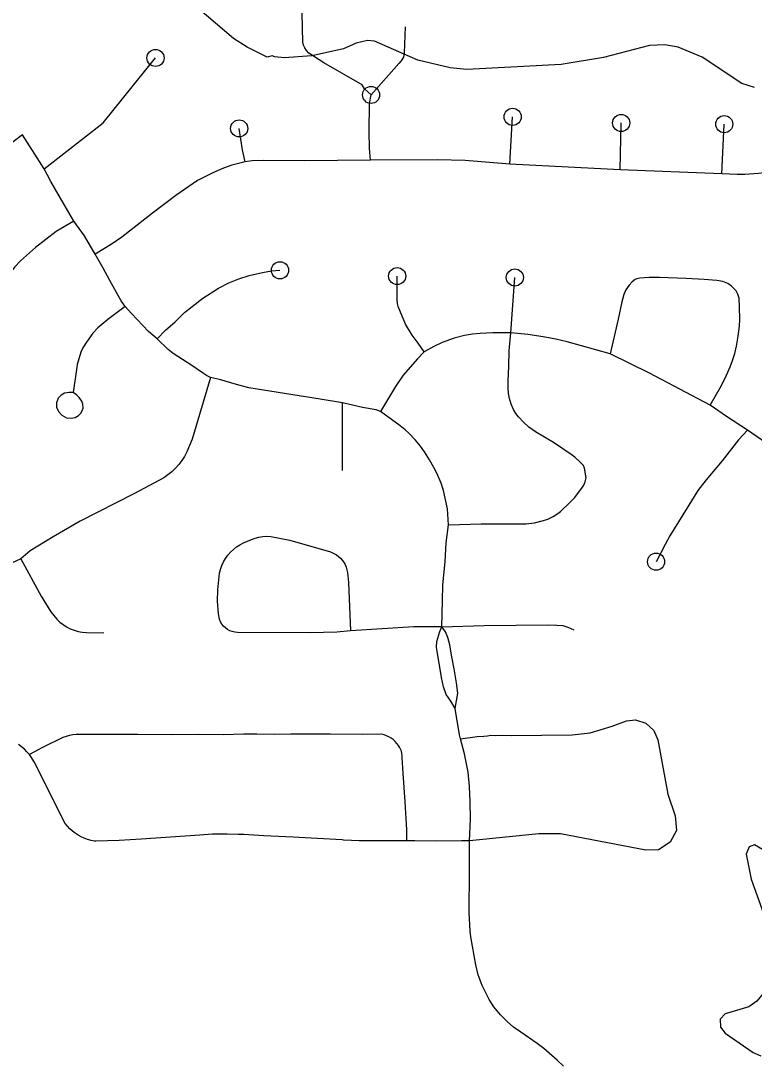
# Model space of a CAD drawing. Extents: x -19 to 366, y -4 to 359.
# Drawn here: x 146.019 to 146.424, y 191.897 to 192.473 of the extents above; entities that cross this region are included whole.
import ezdxf

# ---------------------------------------------------------------- set-up
doc = ezdxf.new("R2010")
doc.units = 0
for name, color, linetype in [('Level 33', 7, 'Continuous'), ('Level 35', 7, 'Continuous'), ('Level 60', 7, 'Continuous')]:
    doc.layers.add(name, color=color, linetype=linetype)

msp = doc.modelspace()

# ---------------------------------------------------------------- linework, layer by layer
at = {"layer": 'Level 33'}
for points in [[(146.21233, 192.43154), (146.2087, 192.43495), (146.20741, 192.4371), (146.18625, 192.44936), (146.17792, 192.45461), (146.17662, 192.45602), (146.17562, 192.45766), (146.17496, 192.45912), (146.17461, 192.46078), (146.1742, 192.47683)], [(146.23127, 192.46917), (146.23073, 192.45479), (146.23018, 192.45244), (146.22899, 192.45033), (146.22778, 192.44884), (146.21233, 192.43154)], [(146.0315, 192.39072), (146.06423, 192.41603), (146.09307, 192.45198)], [(146.21208, 192.39555), (146.21144, 192.40211), (146.21129, 192.41119), (146.21146, 192.42679), (146.21233, 192.43154)], [(146.28905, 192.39326), (146.29064, 192.41943)], [(146.35004, 192.3902), (146.35066, 192.41604)], [(146.40636, 192.38785), (146.40771, 192.41535)], [(146.01948, 192.4094), (145.98468, 192.38351), (145.95381, 192.35127), (145.9449, 192.34457), (145.93599, 192.34131)], [(146.0315, 192.39072), (146.01948, 192.4094)], [(146.1426, 192.39457), (146.14129, 192.40125), (146.13939, 192.41302)], [(146.0479, 192.3618), (146.03517, 192.38375), (146.0315, 192.39072)], [(146.1426, 192.39457), (146.13529, 192.39271), (146.1307, 192.39102), (146.12483, 192.3885), (146.11632, 192.38414), (146.10427, 192.37588), (146.09135, 192.36613), (146.07441, 192.35291), (146.06912, 192.34924), (146.05972, 192.34358)], [(146.21208, 192.39555), (146.17558, 192.39511), (146.15267, 192.39536), (146.14661, 192.39517), (146.1426, 192.39457)], [(146.28905, 192.39326), (146.26431, 192.39536), (146.24912, 192.39563), (146.21208, 192.39555)], [(146.35004, 192.3902), (146.28905, 192.39326)], [(146.40636, 192.38785), (146.35004, 192.3902)], [(146.54223, 192.3625), (146.527, 192.36713), (146.50333, 192.37561), (146.48395, 192.38196), (146.47132, 192.38639), (146.4592, 192.38937), (146.45295, 192.39008), (146.44652, 192.39021), (146.44215, 192.38994), (146.42669, 192.38818), (146.41899, 192.38759), (146.41477, 192.38755), (146.40636, 192.38785)], [(146.0479, 192.3618), (146.03822, 192.35598), (146.02674, 192.34709), (146.01844, 192.33972), (146.01536, 192.33652), (146.00233, 192.31989), (145.99975, 192.31613), (145.99703, 192.3113), (145.98951, 192.29562), (145.986, 192.28656), (145.98438, 192.28045), (145.98056, 192.26797)], [(146.05972, 192.34358), (146.05386, 192.35356), (146.0479, 192.3618)], [(146.07636, 192.31455), (146.07411, 192.31776), (146.07246, 192.32061), (146.06779, 192.32888), (146.0642, 192.33574), (146.05972, 192.34358)], [(146.09395, 192.29662), (146.09861, 192.30156), (146.10395, 192.3061), (146.10908, 192.31121), (146.11928, 192.31924), (146.12786, 192.32471), (146.13366, 192.32764), (146.1391, 192.32977), (146.14494, 192.33161), (146.15227, 192.33341), (146.15725, 192.33424), (146.16195, 192.33458)], [(146.24176, 192.28952), (146.23847, 192.29431), (146.23512, 192.2987), (146.23129, 192.30473), (146.22727, 192.31462), (146.22697, 192.31598), (146.22683, 192.31842), (146.22675, 192.33137)], [(146.28965, 192.29996), (146.29187, 192.33061)], [(146.39984, 192.25993), (146.40619, 192.2709), (146.40895, 192.27655), (146.41099, 192.28118), (146.41231, 192.28472), (146.41347, 192.28859), (146.41444, 192.29267), (146.41544, 192.29818), (146.41608, 192.30363), (146.41629, 192.30757), (146.41621, 192.31417), (146.41587, 192.31919), (146.41522, 192.32131), (146.41421, 192.32318), (146.41167, 192.32583), (146.40961, 192.3273), (146.40688, 192.32836), (146.40362, 192.32887), (146.39666, 192.32954), (146.38663, 192.33011), (146.37181, 192.33059), (146.36622, 192.3306), (146.361, 192.33029), (146.35937, 192.32991), (146.35844, 192.32948), (146.35677, 192.32821), (146.35505, 192.32637), (146.35333, 192.32374), (146.35208, 192.32115), (146.35102, 192.3171), (146.34903, 192.30763), (146.34454, 192.28831)], [(146.07636, 192.31455), (146.06663, 192.3074), (146.06115, 192.30281), (146.05845, 192.29983), (146.05493, 192.2949), (146.05294, 192.29165), (146.05178, 192.28927), (146.0498, 192.2825), (146.04949, 192.281), (146.04752, 192.26699)], [(146.09395, 192.29662), (146.08928, 192.30074), (146.07977, 192.31075), (146.07636, 192.31455)], [(146.28965, 192.29996), (146.27974, 192.29998), (146.27274, 192.29969), (146.26837, 192.29933), (146.26401, 192.29856), (146.25831, 192.29702), (146.25163, 192.29463), (146.24714, 192.2925), (146.24176, 192.28952)], [(146.25517, 192.19385), (146.2732, 192.19435), (146.29818, 192.19449), (146.30278, 192.195), (146.30777, 192.19624), (146.31009, 192.19707), (146.31308, 192.19847), (146.3157, 192.20005), (146.31711, 192.20124), (146.32234, 192.20616), (146.32496, 192.20903), (146.32931, 192.21462), (146.32997, 192.21572), (146.33067, 192.21755), (146.33131, 192.21977), (146.33044, 192.22517), (146.32976, 192.2266), (146.32765, 192.22893), (146.32507, 192.23133), (146.32308, 192.23279), (146.31322, 192.23938), (146.30331, 192.24526), (146.29964, 192.24786), (146.29659, 192.25061), (146.29383, 192.25365), (146.29242, 192.25545), (146.29115, 192.25768), (146.28985, 192.26063), (146.28891, 192.26375), (146.28835, 192.26637), (146.28809, 192.26963), (146.2881, 192.27338), (146.28849, 192.28144), (146.28871, 192.29012), (146.28965, 192.29996)], [(146.34454, 192.28831), (146.32077, 192.29497), (146.31462, 192.29645), (146.30757, 192.29775), (146.2991, 192.29904), (146.28965, 192.29996)], [(146.1236, 192.27537), (146.12134, 192.2764), (146.11958, 192.27743), (146.11315, 192.2819), (146.10284, 192.28857), (146.10017, 192.29076), (146.09395, 192.29662)], [(146.24176, 192.28952), (146.23804, 192.28568), (146.23012, 192.27656), (146.22581, 192.27028), (146.21753, 192.25654)], [(146.39984, 192.25993), (146.36638, 192.27768), (146.34454, 192.28831)], [(146.1236, 192.27537), (146.1134, 192.24123), (146.11046, 192.23414), (146.10914, 192.23171), (146.10764, 192.22939), (146.10595, 192.22719), (146.10412, 192.22514), (146.10212, 192.22323), (146.09997, 192.22149), (146.09769, 192.21992), (146.0953, 192.21853), (146.08107, 192.21099), (146.05143, 192.19586), (146.03655, 192.18724), (146.02373, 192.17953), (146.01858, 192.17509)], [(146.19647, 192.26121), (146.18424, 192.26331), (146.14476, 192.26967), (146.13795, 192.27142), (146.12851, 192.27424), (146.1236, 192.27537)], [(146.04752, 192.26699), (146.04529, 192.2671), (146.04267, 192.26661), (146.04091, 192.26562), (146.03921, 192.26385), (146.03829, 192.26137), (146.03836, 192.25896), (146.03942, 192.25649), (146.04119, 192.25444), (146.04395, 192.25309), (146.04649, 192.25281), (146.04868, 192.25323), (146.05045, 192.25422), (146.05201, 192.25585), (146.053, 192.25833), (146.05293, 192.26052), (146.05236, 192.26229), (146.05095, 192.2642), (146.04939, 192.26569), (146.04752, 192.26699)], [(146.19659, 192.22393), (146.19647, 192.26121)], [(146.21753, 192.25654), (146.21515, 192.2575), (146.20758, 192.25879), (146.19647, 192.26121)], [(146.42064, 192.24616), (146.40893, 192.2537), (146.39984, 192.25993)], [(146.25517, 192.19385), (146.25457, 192.20267), (146.2524, 192.21278), (146.25102, 192.21689), (146.24874, 192.22245), (146.24713, 192.22563), (146.24473, 192.2298), (146.24188, 192.2343), (146.23973, 192.23729), (146.23688, 192.24064), (146.23314, 192.24459), (146.23116, 192.24645), (146.22847, 192.24866), (146.21753, 192.25654)], [(146.42064, 192.24616), (146.41564, 192.24082), (146.40654, 192.22918), (146.39768, 192.21869), (146.39317, 192.2128), (146.3895, 192.20716), (146.37768, 192.18769), (146.37498, 192.18292), (146.36998, 192.17348)], [(146.44992, 192.2255), (146.4337, 192.23708), (146.42064, 192.24616)], [(146.25148, 192.13746), (146.25176, 192.15191), (146.25211, 192.16065), (146.25329, 192.17344), (146.25392, 192.18397), (146.25517, 192.19385)], [(146.20098, 192.13525), (146.1934, 192.13453), (146.17856, 192.13411), (146.13841, 192.13437), (146.13696, 192.13448), (146.13553, 192.13479), (146.13417, 192.1353), (146.13289, 192.13599), (146.13173, 192.13685), (146.13068, 192.13786), (146.12977, 192.13901), (146.12904, 192.14027), (146.12851, 192.14162), (146.12787, 192.14465), (146.1274, 192.15167), (146.12752, 192.15782), (146.12855, 192.16706), (146.12908, 192.16921), (146.12982, 192.17131), (146.13073, 192.17333), (146.13186, 192.17524), (146.13313, 192.17705), (146.13459, 192.17872), (146.13621, 192.18025), (146.13794, 192.18162), (146.1398, 192.18282), (146.14178, 192.18384), (146.14611, 192.18578), (146.14817, 192.18656), (146.15031, 192.18712), (146.1525, 192.18746), (146.1547, 192.18757), (146.1569, 192.18745), (146.16739, 192.18534), (146.18996, 192.17899), (146.19325, 192.17728), (146.19537, 192.17545), (146.19659, 192.17413), (146.19779, 192.17227), (146.19855, 192.1705), (146.19928, 192.16747), (146.19982, 192.16194), (146.20098, 192.13525)], [(146.01858, 192.17509), (145.99784, 192.16548), (145.9878, 192.16143)], [(146.01858, 192.17509), (146.02991, 192.15445), (146.03523, 192.14575), (146.03848, 192.14172), (146.04014, 192.14012), (146.04194, 192.1387), (146.04387, 192.13745), (146.04594, 192.1364), (146.04807, 192.13556), (146.05029, 192.13493), (146.05255, 192.13452), (146.05485, 192.13434), (146.06455, 192.13411)], [(146.25148, 192.13746), (146.23592, 192.1375), (146.20098, 192.13525)], [(146.25148, 192.13746), (146.27491, 192.1381), (146.31027, 192.13859), (146.31518, 192.13842), (146.31834, 192.13813), (146.32116, 192.13732), (146.3245, 192.13582)], [(146.25889, 192.09228), (146.25638, 192.09642), (146.25385, 192.10013), (146.25235, 192.10437), (146.25123, 192.10949), (146.2486, 192.12614), (146.24869, 192.12935), (146.25037, 192.13495), (146.25148, 192.13746)], [(146.25889, 192.09228), (146.26034, 192.10081), (146.25958, 192.10644), (146.25828, 192.11418), (146.2569, 192.12182), (146.25585, 192.12743), (146.25485, 192.13148), (146.25348, 192.13475), (146.25148, 192.13746)], [(146.26186, 192.0756), (146.2613, 192.0777), (146.25889, 192.09228)], [(146.26186, 192.0756), (146.27108, 192.07676), (146.27477, 192.07708), (146.27666, 192.07724), (146.27863, 192.07762), (146.28096, 192.07737), (146.28506, 192.0775), (146.28998, 192.07743), (146.32358, 192.07766), (146.33345, 192.07891), (146.34563, 192.08248), (146.35362, 192.08555), (146.35867, 192.08597), (146.36439, 192.08411), (146.36877, 192.0801), (146.37103, 192.07493), (146.37641, 192.04487), (146.38056, 192.03287), (146.38129, 192.02492), (146.37787, 192.01833), (146.37141, 192.01422), (146.36426, 192.01399), (146.31719, 192.02303), (146.30509, 192.02296), (146.26684, 192.01916)], [(146.23212, 192.01915), (146.23204, 192.02238), (146.23205, 192.02527), (146.23119, 192.04073), (146.2301, 192.05648), (146.22949, 192.06502), (146.2295, 192.06624), (146.22939, 192.06745), (146.22912, 192.06864), (146.22868, 192.06978), (146.22813, 192.07087), (146.22744, 192.07187), (146.22662, 192.07304), (146.22566, 192.07412), (146.22459, 192.07509), (146.22343, 192.07594), (146.2222, 192.07667), (146.2209, 192.07726), (146.21954, 192.07771), (146.21816, 192.07802), (146.20764, 192.07801), (146.18997, 192.07808), (146.1679, 192.07817), (146.15902, 192.078), (146.14917, 192.07804), (146.14189, 192.07811), (146.13058, 192.07776), (146.11708, 192.07786), (146.10233, 192.07781), (146.08307, 192.078), (146.06997, 192.07797), (146.05214, 192.07788), (146.0511, 192.07792), (146.0492, 192.07788), (146.04731, 192.07769), (146.04545, 192.07735), (146.04362, 192.07686), (146.04184, 192.07623), (146.03059, 192.07075), (146.02334, 192.0668)], [(146.26684, 192.01916), (146.2674, 192.03116), (146.26711, 192.04082), (146.26675, 192.04911), (146.26606, 192.05705), (146.26405, 192.06722), (146.26186, 192.0756)], [(146.02334, 192.0668), (146.02199, 192.06835), (146.02055, 192.0698), (146.019, 192.07114), (146.01735, 192.07235)], [(146.23212, 192.01915), (146.22153, 192.01909), (146.21019, 192.01914), (146.20583, 192.01916), (146.20149, 192.01932), (146.19715, 192.01959), (146.19632, 192.01966), (146.18246, 192.02037), (146.1692, 192.0211), (146.1531, 192.02187), (146.14202, 192.02257), (146.13884, 192.02269), (146.13268, 192.02279), (146.1265, 192.02284), (146.1247, 192.02284), (146.11983, 192.02251), (146.11765, 192.02236), (146.08513, 192.02015), (146.07305, 192.0194), (146.06009, 192.01894), (146.05933, 192.01904), (146.05742, 192.0194), (146.05556, 192.0199), (146.05371, 192.02055), (146.05196, 192.02133), (146.05025, 192.02226), (146.04863, 192.02331), (146.04711, 192.02449), (146.04567, 192.02578), (146.04433, 192.02718), (146.04312, 192.02869), (146.03557, 192.04356), (146.02632, 192.06226), (146.02567, 192.06343), (146.02455, 192.06516), (146.02334, 192.0668)], [(146.26684, 192.01916), (146.26231, 192.0192), (146.24844, 192.01899), (146.23657, 192.0191), (146.23212, 192.01915)], [(146.31872, 191.89456), (146.31533, 191.89788), (146.30786, 191.90429), (146.3043, 191.90711), (146.29516, 191.91329), (146.29121, 191.91615), (146.28754, 191.91926), (146.28398, 191.92288), (146.28032, 191.92727), (146.27768, 191.93141), (146.27385, 191.93923), (146.27164, 191.94502), (146.27026, 191.95066), (146.26755, 191.966), (146.26722, 191.96928), (146.26665, 191.97945), (146.26684, 192.00233), (146.26677, 192.01658), (146.26684, 192.01916)]]:
    msp.add_lwpolyline(points, dxfattribs=at)
for centre in [(146.09307, 192.45198), (146.21233, 192.43154), (146.29064, 192.41943), (146.35066, 192.41604), (146.40771, 192.41535), (146.13939, 192.41302), (146.16195, 192.33458), (146.22675, 192.33137), (146.29187, 192.33061), (146.36998, 192.17348)]:
    msp.add_circle(centre, 0.00473, dxfattribs=at)
at = {"layer": 'Level 35'}
for points in [[(146.15911, 192.45252), (146.15759, 192.45308), (146.15494, 192.45248), (146.14372, 192.45789), (146.13629, 192.46276), (146.11128, 192.48398), (146.09336, 192.49635), (146.07593, 192.5182), (146.06483, 192.53025), (146.0399, 192.56437), (146.03321, 192.57095), (146.01018, 192.58271)], [(146.42452, 192.43558), (146.41749, 192.4378), (146.39557, 192.45241), (146.38226, 192.45799), (146.37486, 192.45925), (146.36634, 192.4588), (146.34082, 192.45214), (146.31755, 192.44834), (146.26528, 192.44563), (146.25617, 192.4465), (146.23814, 192.45071), (146.21417, 192.46132), (146.21038, 192.46167), (146.20414, 192.4601), (146.19716, 192.45701), (146.17957, 192.45307), (146.16423, 192.45199), (146.15911, 192.45252)], [(146.49601, 191.9317), (146.478, 191.95468), (146.46142, 191.96574), (146.44129, 191.9925), (146.42878, 192.01439), (146.4244, 192.01701), (146.42157, 192.01585), (146.4199, 192.01185), (146.42267, 191.99803), (146.4318, 191.97232), (146.43554, 191.95699), (146.43578, 191.95035), (146.43488, 191.9456), (146.43004, 191.9357), (146.42573, 191.93054), (146.42121, 191.92728), (146.40817, 191.92357), (146.40535, 191.92051), (146.40558, 191.91615), (146.40826, 191.91276), (146.4237, 191.90208), (146.42789, 191.90022)]]:
    msp.add_lwpolyline(points, dxfattribs=at)
at = {"layer": 'Level 60'}
for points in [[(154.11585, 1.87092), (153.9063, 10.48743), (153.69602, 19.10409), (153.48501, 27.72087), (153.27327, 36.3378), (153.0608, 44.95486), (152.84759, 53.57206), (152.63366, 62.1894), (152.419, 70.80688), (152.20362, 79.42449), (151.98751, 88.04225), (151.77068, 96.66014), (151.55312, 105.27817), (151.33484, 113.89634), (151.11584, 122.51465), (150.89612, 131.13311), (150.67568, 139.7517), (150.45452, 148.37043), (150.23264, 156.98931), (150.01005, 165.60832), (149.78674, 174.22748), (149.56272, 182.84677), (149.33799, 191.46621), (149.11254, 200.0858), (148.88638, 208.70552), (148.65952, 217.32539), (148.43194, 225.9454), (148.20366, 234.56555), (147.97466, 243.18584), (147.74497, 251.80628), (147.51457, 260.42687), (147.28346, 269.04759), (147.05165, 277.66846), (146.81914, 286.28948), (146.58593, 294.91064), (146.35202, 303.53194), (146.11742, 312.15339), (145.88211, 320.77499), (145.64611, 329.39673), (145.40941, 338.01861), (145.17202, 346.64065)], [(146.77834, 1.69699), (146.57878, 10.31313), (146.37852, 18.92942), (146.17757, 27.54584), (145.97591, 36.16241), (145.77356, 44.77911), (145.57052, 53.39596), (145.36679, 62.01295), (145.16236, 70.63008), (144.95724, 79.24735), (144.75142, 87.86477), (144.54492, 96.48232), (144.33773, 105.10002), (144.12986, 113.71787), (143.92129, 122.33585), (143.71204, 130.95398), (143.5021, 139.57225), (143.29148, 148.19067), (143.08018, 156.80923), (142.8682, 165.42794), (142.65553, 174.04679), (142.44218, 182.66579), (142.22816, 191.28493), (142.01345, 199.90421), (141.79807, 208.52365), (141.58202, 217.14322), (141.36528, 225.76295), (141.14788, 234.38282), (140.9298, 243.00284), (140.71105, 251.623), (140.49162, 260.24332), (140.27153, 268.86377), (140.05077, 277.48438), (139.82934, 286.10514), (139.60724, 294.72604), (139.38447, 303.34709), (139.16105, 311.96829), (138.93695, 320.58964), (138.7122, 329.21114), (138.48678, 337.83278), (138.2607, 346.45458)], [(0, 189.51617), (7.11214, 189.52059), (14.22427, 189.53386), (21.33637, 189.55597), (28.44845, 189.58693), (35.56048, 189.62672), (42.67245, 189.67537), (49.78436, 189.73285), (56.89619, 189.79918), (64.00793, 189.87436), (71.11958, 189.95838), (78.23111, 190.05124), (85.34253, 190.15294), (92.45381, 190.26349), (99.56495, 190.38288), (106.67593, 190.51112), (113.78675, 190.6482), (120.89739, 190.79412), (128.00785, 190.94888), (135.11811, 191.11248), (142.22816, 191.28493), (149.33799, 191.46621), (156.44759, 191.65634), (163.55694, 191.85531), (170.66605, 192.06312), (177.77489, 192.27977), (184.88345, 192.50526), (191.99173, 192.73959), (199.09971, 192.98276), (206.20739, 193.23477), (213.31474, 193.49561), (220.42177, 193.7653), (227.52845, 194.04382), (234.63479, 194.33118), (241.74076, 194.62738), (248.84635, 194.93241), (255.95157, 195.24628), (263.05638, 195.56898), (270.16079, 195.90052), (277.26478, 196.24089), (284.36834, 196.5901), (291.47147, 196.94814), (298.57414, 197.31501), (305.67635, 197.69072), (312.77809, 198.07525), (319.87934, 198.46862), (326.9801, 198.87082), (334.08035, 199.28185), (341.18009, 199.7017)]]:
    msp.add_spline(points, degree=3, dxfattribs=at)

doc.saveas('drawing.dxf')
